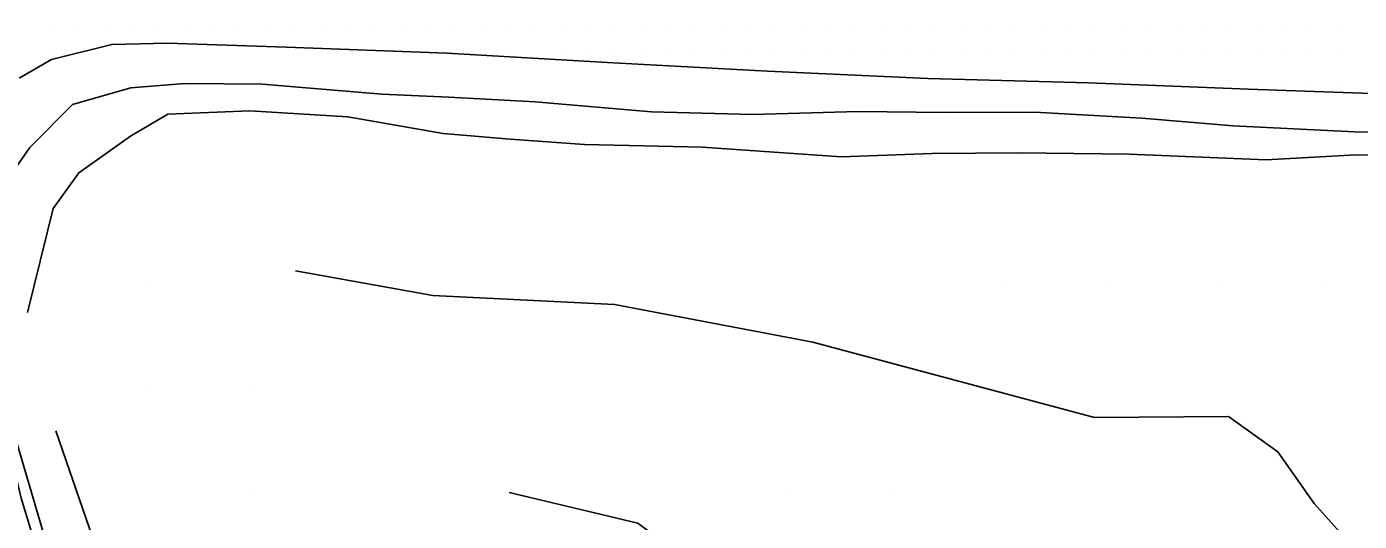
# Model space of a CAD drawing. Extents: x 1762120 to 1766775, y 709485 to 712965.
# Drawn here: x 1764033.8 to 1764158.4, y 711502.6 to 711548.8 of the extents above; entities that cross this region are included whole.
import ezdxf

# ---------------------------------------------------------------- set-up
doc = ezdxf.new("R2010")
doc.units = 0
for name, color, linetype in [('Exist DTM QL2 LIDAR Elevation Point', 7, 'Continuous'), ('Exist DTM Scan Elevation Point', 7, 'Continuous'), ('Exist Roads EOP', 7, 'Continuous'), ('Exist Roads EOT', 7, 'Continuous'), ('PH Exist DTM Breakline', 7, 'Continuous')]:
    doc.layers.add(name, color=color, linetype=linetype)

msp = doc.modelspace()

# ---------------------------------------------------------------- linework, layer by layer
at = {"layer": 'Exist DTM QL2 LIDAR Elevation Point'}
for p, q in [((1764044.99, 711525.03), (1764044.99, 711525.03)), ((1764125, 711525.03), (1764125, 711525.03)), ((1764135, 711525.03), (1764135, 711525.03)), ((1764145, 711525.03), (1764145, 711525.03)), ((1764155, 711525.03), (1764155, 711525.03)), ((1764044.99, 711515.03), (1764044.99, 711515.03)), ((1764054.99, 711515.03), (1764054.99, 711515.03)), ((1764054.99, 711505.03), (1764054.99, 711505.03)), ((1764105, 711505.03), (1764105, 711505.03)), ((1764115, 711505.03), (1764115, 711505.03))]:
    msp.add_line(p, q, dxfattribs=at)
at = {"layer": 'Exist DTM Scan Elevation Point'}
for p, q in [((1764036.25, 711548.75), (1764036.25, 711548.75)), ((1764038.75, 711548.75), (1764038.75, 711548.75)), ((1764041.25, 711548.75), (1764041.25, 711548.75)), ((1764043.75, 711548.75), (1764043.75, 711548.75)), ((1764046.25, 711548.75), (1764046.25, 711548.75)), ((1764048.75, 711548.75), (1764048.75, 711548.75)), ((1764051.25, 711548.75), (1764051.25, 711548.75)), ((1764053.75, 711548.75), (1764053.75, 711548.75)), ((1764056.25, 711548.75), (1764056.25, 711548.75)), ((1764058.75, 711548.75), (1764058.75, 711548.75)), ((1764061.25, 711548.75), (1764061.25, 711548.75)), ((1764063.75, 711548.75), (1764063.75, 711548.75)), ((1764066.25, 711548.75), (1764066.25, 711548.75)), ((1764068.75, 711548.75), (1764068.75, 711548.75)), ((1764071.25, 711548.75), (1764071.25, 711548.75)), ((1764073.75, 711548.75), (1764073.75, 711548.75)), ((1764076.25, 711548.75), (1764076.25, 711548.75)), ((1764078.75, 711548.75), (1764078.75, 711548.75)), ((1764081.25, 711548.75), (1764081.25, 711548.75)), ((1764083.75, 711548.75), (1764083.75, 711548.75)), ((1764086.25, 711548.75), (1764086.25, 711548.75)), ((1764088.75, 711548.75), (1764088.75, 711548.75)), ((1764091.25, 711548.75), (1764091.25, 711548.75)), ((1764093.75, 711548.75), (1764093.75, 711548.75)), ((1764096.25, 711548.75), (1764096.25, 711548.75)), ((1764098.75, 711548.75), (1764098.75, 711548.75)), ((1764101.25, 711548.75), (1764101.25, 711548.75)), ((1764103.75, 711548.75), (1764103.75, 711548.75)), ((1764106.25, 711548.75), (1764106.25, 711548.75)), ((1764108.75, 711548.75), (1764108.75, 711548.75)), ((1764111.25, 711548.75), (1764111.25, 711548.75)), ((1764113.75, 711548.75), (1764113.75, 711548.75)), ((1764116.25, 711548.75), (1764116.25, 711548.75)), ((1764118.75, 711548.75), (1764118.75, 711548.75)), ((1764121.25, 711548.75), (1764121.25, 711548.75)), ((1764123.75, 711548.75), (1764123.75, 711548.75)), ((1764126.25, 711548.75), (1764126.25, 711548.75)), ((1764128.75, 711548.75), (1764128.75, 711548.75)), ((1764131.25, 711548.75), (1764131.25, 711548.75)), ((1764133.75, 711548.75), (1764133.75, 711548.75)), ((1764136.25, 711548.75), (1764136.25, 711548.75)), ((1764138.75, 711548.75), (1764138.75, 711548.75)), ((1764141.25, 711548.75), (1764141.25, 711548.75)), ((1764143.75, 711548.75), (1764143.75, 711548.75)), ((1764146.25, 711548.75), (1764146.25, 711548.75)), ((1764148.75, 711548.75), (1764148.75, 711548.75)), ((1764151.25, 711548.75), (1764151.25, 711548.75)), ((1764153.75, 711548.75), (1764153.75, 711548.75)), ((1764156.25, 711548.75), (1764156.25, 711548.75)), ((1764036.25, 711546.25), (1764036.25, 711546.25)), ((1764083.75, 711546.25), (1764083.75, 711546.25)), ((1764086.25, 711546.25), (1764086.25, 711546.25)), ((1764088.75, 711546.25), (1764088.75, 711546.25)), ((1764091.25, 711546.25), (1764091.25, 711546.25)), ((1764093.75, 711546.25), (1764093.75, 711546.25)), ((1764096.25, 711546.25), (1764096.25, 711546.25)), ((1764098.75, 711546.25), (1764098.75, 711546.25)), ((1764101.25, 711546.25), (1764101.25, 711546.25)), ((1764103.75, 711546.25), (1764103.75, 711546.25)), ((1764106.25, 711546.25), (1764106.25, 711546.25)), ((1764108.75, 711546.25), (1764108.75, 711546.25)), ((1764111.25, 711546.25), (1764111.25, 711546.25)), ((1764113.75, 711546.25), (1764113.75, 711546.25)), ((1764116.25, 711546.25), (1764116.25, 711546.25)), ((1764118.75, 711546.25), (1764118.75, 711546.25)), ((1764121.25, 711546.25), (1764121.25, 711546.25)), ((1764123.75, 711546.25), (1764123.75, 711546.25)), ((1764126.25, 711546.25), (1764126.25, 711546.25)), ((1764128.75, 711546.25), (1764128.75, 711546.25)), ((1764131.25, 711546.25), (1764131.25, 711546.25)), ((1764133.75, 711546.25), (1764133.75, 711546.25)), ((1764136.25, 711546.25), (1764136.25, 711546.25)), ((1764138.75, 711546.25), (1764138.75, 711546.25)), ((1764141.25, 711546.25), (1764141.25, 711546.25)), ((1764143.75, 711546.25), (1764143.75, 711546.25)), ((1764146.25, 711546.25), (1764146.25, 711546.25)), ((1764148.75, 711546.25), (1764148.75, 711546.25)), ((1764151.25, 711546.25), (1764151.25, 711546.25)), ((1764153.75, 711546.25), (1764153.75, 711546.25)), ((1764156.25, 711546.25), (1764156.25, 711546.25)), ((1764141.25, 711543.75), (1764141.25, 711543.75)), ((1764143.75, 711543.75), (1764143.75, 711543.75)), ((1764146.25, 711543.75), (1764146.25, 711543.75)), ((1764148.75, 711543.75), (1764148.75, 711543.75)), ((1764151.25, 711543.75), (1764151.25, 711543.75)), ((1764153.75, 711543.75), (1764153.75, 711543.75)), ((1764156.25, 711543.75), (1764156.25, 711543.75))]:
    msp.add_line(p, q, dxfattribs=at)
at = {"layer": 'Exist Roads EOP'}
for points in [[(1764163.01, 711542.37), (1764148.02, 711542.92), (1764133.04, 711543.49), (1764118.04, 711543.92), (1764103.06, 711544.59), (1764088.08, 711545.41), (1764073.11, 711546.28), (1764058.12, 711546.83), (1764046.99, 711547.21), (1764041.79, 711547.09), (1764036.15, 711545.67), (1764033.15, 711543.95)], [(1764032.95, 711509.8), (1764037.19, 711495.42), (1764042.22, 711481.27), (1764045.34, 711473.4), (1764052.89, 711460.44), (1764061.27, 711448.57), (1764070.01, 711436.39), (1764076.9, 711427.19), (1764085.89, 711415.18), (1764094.9, 711403.19), (1764104.18, 711391.4), (1764113.39, 711379.56), (1764117.53, 711374)]]:
    msp.add_lwpolyline(points, dxfattribs=at)
at = {"layer": 'Exist Roads EOT'}
msp.add_lwpolyline([(1764116.11, 711374.82), (1764101.14, 711394.39), (1764082.91, 711418.65), (1764054.55, 711456.54), (1764043.19, 711476.01), (1764042.04, 711478.59), (1764037.79, 711490.11), (1764033.31, 711504.72), (1764029.04, 711522.81), (1764028.11, 711527.6), (1764027.86, 711529.33)], dxfattribs=at)
at = {"layer": 'PH Exist DTM Breakline'}
for points in [[(1764204.93, 711534.55), (1764199.46, 711537.66), (1764194.52, 711538.56), (1764189.45, 711538.56), (1764177.46, 711538.95), (1764167.67, 711538.84), (1764157.9, 711538.92), (1764146.58, 711539.49), (1764138.03, 711540.19), (1764128.01, 711540.78), (1764119.67, 711540.74), (1764111.52, 711540.83), (1764101.69, 711540.55), (1764092.21, 711540.79), (1764081.35, 711541.74), (1764073.29, 711542.16), (1764067.04, 711542.44), (1764055.89, 711543.37), (1764048.63, 711543.45), (1764043.58, 711543.03), (1764038.12, 711541.48), (1764034.14, 711537.46), (1764031.12, 711533.18), (1764030.75, 711527.45)], [(1764033.92, 711522.05), (1764036.31, 711531.76), (1764038.71, 711535.1), (1764043.54, 711538.52), (1764047.02, 711540.57), (1764054.7, 711540.89), (1764063.86, 711540.34), (1764072.77, 711538.76), (1764079.01, 711538.25), (1764085.96, 711537.76), (1764096.99, 711537.51), (1764109.93, 711536.58), (1764118.44, 711536.89), (1764126.54, 711536.98), (1764136.85, 711536.83), (1764149.65, 711536.32), (1764158.05, 711536.77), (1764166.09, 711536.68)], [(1764058.95, 711525.95), (1764071.8, 711523.64), (1764088.78, 711522.81), (1764107.3, 711519.3), (1764133.62, 711512.25), (1764146.15, 711512.34), (1764150.76, 711509.05), (1764154.13, 711504.21), (1764157.85, 711500.08)], [(1764036.55, 711511), (1764040.67, 711499.09), (1764043.86, 711490.65), (1764048.18, 711482.41), (1764052.57, 711474.29), (1764057.31, 711466.68), (1764062.53, 711458.94), (1764068.19, 711451.02), (1764074.34, 711442.65), (1764081.4, 711432.83), (1764087.77, 711423.23), (1764095.09, 711413.02), (1764101.89, 711403.73), (1764109.33, 711393.99), (1764116.82, 711384.77), (1764123.68, 711376.12), (1764133.4, 711364.43), (1764141.85, 711353.98), (1764150.87, 711343.15), (1764157.51, 711334.95), (1764165.43, 711325.73), (1764173.2, 711316.32)], [(1764078.93, 711505.24), (1764090.95, 711502.37), (1764098.98, 711496.4), (1764114.29, 711489.42), (1764118.11, 711486.53), (1764122.54, 711480.45), (1764126.15, 711478.2), (1764131.39, 711479.14), (1764137.21, 711485.22), (1764138.13, 711481.73), (1764139.68, 711475.94), (1764140.69, 711470.01), (1764142.49, 711463.36), (1764144.07, 711456.46), (1764142.62, 711448.84), (1764141.27, 711439.2), (1764122.46, 711437.85)]]:
    msp.add_lwpolyline(points, dxfattribs=at)

doc.saveas('drawing.dxf')
